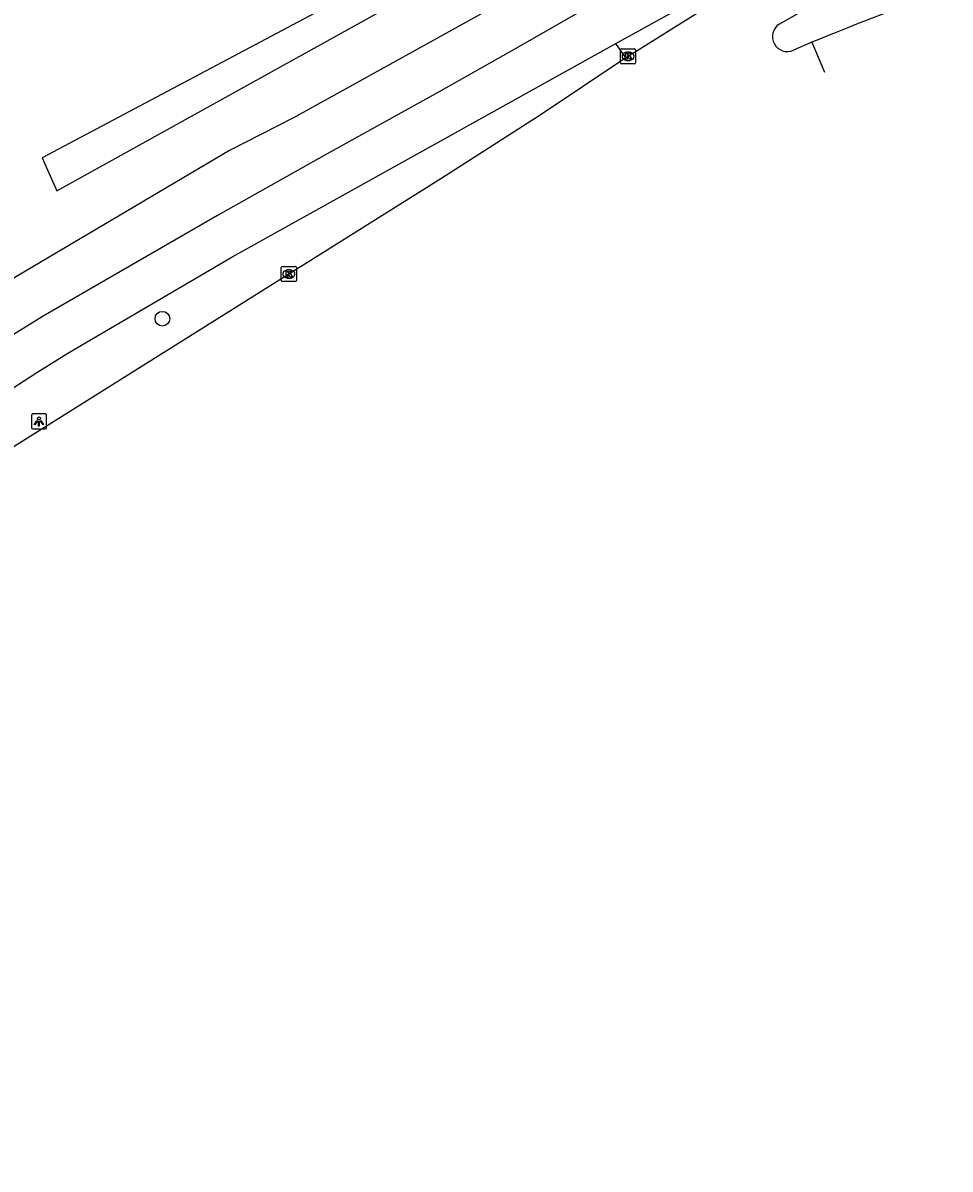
# Model space of a CAD drawing. Extents: x 159689 to 160786, y 387323 to 388339.
# Drawn here: x 160244.3 to 160305.8, y 387387.9 to 387464 of the extents above; entities that cross this region are included whole.
import ezdxf

# ---------------------------------------------------------------- set-up
doc = ezdxf.new("R2010")
doc.units = 0
for name, color, linetype in [('IMGEO_Boom', 7, 'Continuous'), ('IMGEO_Fietspad_open', 7, 'Continuous'), ('IMGEO_Groenvoorziening', 7, 'Continuous'), ('IMGEO_Kolk', 7, 'Continuous'), ('IMGEO_Lichtpunt', 7, 'Continuous'), ('IMGEO_Rijbaan_lokaal_gesloten', 7, 'Continuous'), ('IMGEO_Verkeerseiland_open', 7, 'Continuous'), ('IMGEO_Voetpad_open', 7, 'Continuous')]:
    doc.layers.add(name, color=color, linetype=linetype)

msp = doc.modelspace()

# ---------------------------------------------------------------- linework, layer by layer
at = {"layer": 'IMGEO_Boom'}
msp.add_circle((160253.557, 387444.353), 0.489, dxfattribs=at)
at = {"layer": 'IMGEO_Fietspad_open'}
for points in [[(160304.637, 387480.044), (160301.617, 387477.461), (160298.558, 387474.843), (160297.951, 387474.363), (160295.506, 387472.609), (160294.842, 387472.203), (160282.017, 387465.159), (160277.159, 387462.365), (160271.867, 387459.381), (160264.291, 387455.191), (160257.213, 387451.206), (160245.641, 387444.527), (160232.498, 387436.379), (160218.594, 387427.633), (160201.505, 387416.998), (160188.751, 387409.025), (160174.71, 387400.186), (160172.972, 387399.218), (160161.569, 387392.079), (160161.282, 387391.902), (160159.013, 387390.625)], [(160283.621, 387462.603), (160296.695, 387469.852), (160300.001, 387472.11), (160301.207, 387473.161), (160302.845, 387474.524)], [(160163.385, 387389.655), (160169.004, 387393.156), (160174.583, 387396.65), (160184.491, 387402.932), (160207.33, 387417.248), (160226.274, 387428.986), (160242.76, 387439.193), (160245.229, 387440.783), (160247.291, 387442.078), (160258.222, 387448.472), (160283.621, 387462.603)]]:
    msp.add_lwpolyline(points, dxfattribs=at)
at = {"layer": 'IMGEO_Groenvoorziening'}
msp.add_lwpolyline([(160287.418, 387475.529), (160286.787, 387476.926), (160245.582, 387455.016), (160246.566, 387452.847), (160287.418, 387475.529)], dxfattribs=at)
at = {"layer": 'IMGEO_Kolk'}
for p, q in [((160283.94, 387461.337), (160283.94, 387462.189)), ((160284.015, 387462.263), (160284.867, 387462.263)), ((160284.428, 387462.043), (160284.453, 387462.043)), ((160284.941, 387462.189), (160284.941, 387461.337)), ((160284.867, 387461.263), (160284.015, 387461.263)), ((160284.451, 387461.483), (160284.426, 387461.483)), ((160261.439, 387446.894), (160261.439, 387447.746)), ((160261.514, 387447.82), (160262.366, 387447.82)), ((160261.927, 387447.6), (160261.952, 387447.6)), ((160262.44, 387447.746), (160262.44, 387446.894)), ((160262.366, 387446.82), (160261.514, 387446.82)), ((160261.95, 387447.04), (160261.925, 387447.04))]:
    msp.add_line(p, q, dxfattribs=at)
for points in [[(160283.94, 387461.337), (160283.94, 387462.189)], [(160284.015, 387462.263), (160284.867, 387462.263)], [(160284.261, 387461.963), (160284.384, 387461.963), (160284.384, 387461.812), (160284.514, 387461.963), (160284.678, 387461.963), (160284.532, 387461.812), (160284.685, 387461.563), (160284.533, 387461.563), (160284.448, 387461.727), (160284.384, 387461.66), (160284.384, 387461.563), (160284.261, 387461.563), (160284.261, 387461.963)], [(160284.941, 387462.189), (160284.941, 387461.337)], [(160284.867, 387461.263), (160284.015, 387461.263)], [(160261.439, 387446.894), (160261.439, 387447.746)], [(160261.514, 387447.82), (160262.366, 387447.82)], [(160261.76, 387447.52), (160261.883, 387447.52), (160261.883, 387447.369), (160262.013, 387447.52), (160262.177, 387447.52), (160262.031, 387447.369), (160262.184, 387447.12), (160262.032, 387447.12), (160261.947, 387447.284), (160261.883, 387447.217), (160261.883, 387447.12), (160261.76, 387447.12), (160261.76, 387447.52)], [(160262.44, 387447.746), (160262.44, 387446.894)], [(160262.366, 387446.82), (160261.514, 387446.82)]]:
    msp.add_lwpolyline(points, dxfattribs=at)
for centre, start, end in [((160284.017, 387462.187), 91.55205, 178.44795), ((160284.017, 387462.187), 91.55205, 178.44795), ((160284.865, 387462.187), 1.55205, 88.44795), ((160284.865, 387462.187), 1.55205, 88.44795), ((160284.017, 387461.339), 181.55205, 268.44795), ((160284.017, 387461.339), 181.55205, 268.44795), ((160284.865, 387461.339), 271.55205, 358.44795), ((160284.865, 387461.339), 271.55205, 358.44795), ((160261.516, 387447.744), 91.55205, 178.44795), ((160261.516, 387447.744), 91.55205, 178.44795), ((160262.364, 387447.744), 1.55205, 88.44795), ((160262.364, 387447.744), 1.55205, 88.44795), ((160261.516, 387446.896), 181.55205, 268.44795), ((160261.516, 387446.896), 181.55205, 268.44795), ((160262.364, 387446.896), 271.55205, 358.44795), ((160262.364, 387446.896), 271.55205, 358.44795)]:
    msp.add_arc(centre, 0.0765, start, end, dxfattribs=at)
for centre, major_axis, ratio, start_param, end_param in [((160284.427, 387461.763), (-0.387, 0.002), 0.722429, 4.712389, 7.853982), ((160284.452, 387461.763), (-0.39, 0.002), 0.717154, 1.570796, 4.712389), ((160261.926, 387447.32), (-0.387, 0.002), 0.722429, 4.712389, 7.853982), ((160261.951, 387447.32), (-0.39, 0.002), 0.717154, 1.570796, 4.712389)]:
    msp.add_ellipse(centre, major_axis=major_axis, ratio=ratio, start_param=start_param, end_param=end_param, dxfattribs=at)
at = {"layer": 'IMGEO_Lichtpunt'}
for p, q in [((160244.871, 387437.942), (160244.871, 387437.135)), ((160244.871, 387437.942), (160244.871, 387437.135)), ((160245.773, 387438.037), (160244.965, 387438.037)), ((160245.773, 387438.037), (160244.965, 387438.037)), ((160245.867, 387437.135), (160245.867, 387437.942)), ((160245.867, 387437.135), (160245.867, 387437.942)), ((160244.965, 387437.041), (160245.773, 387437.041)), ((160244.965, 387437.041), (160245.773, 387437.041))]:
    msp.add_line(p, q, dxfattribs=at)
for points in [[(160245.245, 387437.606), (160245.284, 387437.578), (160245.096, 387437.316), (160245.058, 387437.343), (160245.245, 387437.606)], [(160245.347, 387437.558), (160245.394, 387437.558), (160245.394, 387437.236), (160245.347, 387437.236), (160245.347, 387437.558)], [(160245.457, 387437.578), (160245.495, 387437.605), (160245.682, 387437.343), (160245.643, 387437.315), (160245.457, 387437.578)]]:
    msp.add_lwpolyline(points, dxfattribs=at)
msp.add_circle((160245.37, 387437.74), 0.0994, dxfattribs=at)
for centre, start, end in [((160244.965, 387437.942), 90, 180), ((160244.965, 387437.942), 90, 180), ((160245.773, 387437.942), 0, 90), ((160245.773, 387437.942), 0, 90), ((160244.965, 387437.135), 180, 270), ((160244.965, 387437.135), 180, 270), ((160245.773, 387437.135), 270, 0), ((160245.773, 387437.135), 270, 360)]:
    msp.add_arc(centre, 0.0946, start, end, dxfattribs=at)
at = {"layer": 'IMGEO_Rijbaan_lokaal_gesloten'}
for points in [[(160294.195, 387467.873), (160285.506, 387462.42), (160284.285, 387461.649)], [(160294.452, 387463.897), (160295.897, 387464.716)], [(160296.632, 387462.695), (160295.404, 387462.161)], [(160296.632, 387462.695), (160297.454, 387460.71)], [(160284.285, 387461.649), (160278.607, 387457.856), (160272.027, 387453.626), (160176.491, 387393.694), (160170.512, 387389.952), (160167.293, 387387.948)]]:
    msp.add_lwpolyline(points, dxfattribs=at)
for centre, radius, start, end in [((160383.491, 387251.341), 228.506, 109.87903, 112.34096), ((160295.009, 387463.073), 0.994, 124.04771, 293.43188)]:
    msp.add_arc(centre, radius, start, end, dxfattribs=at)
at = {"layer": 'IMGEO_Verkeerseiland_open'}
msp.add_lwpolyline([(160284.285, 387461.649), (160283.621, 387462.603)], dxfattribs=at)
at = {"layer": 'IMGEO_Voetpad_open'}
msp.add_lwpolyline([(160304.148, 387483.443), (160303.552, 387482.65), (160303.035, 387482.048), (160297.748, 387477.449), (160297.076, 387477.04), (160280.554, 387467.888), (160276.867, 387465.794), (160262.249, 387457.676), (160258.008, 387455.524), (160243.399, 387446.858), (160208.101, 387424.823), (160160.574, 387395.054), (160155.098, 387391.826)], dxfattribs=at)

doc.saveas('drawing.dxf')
